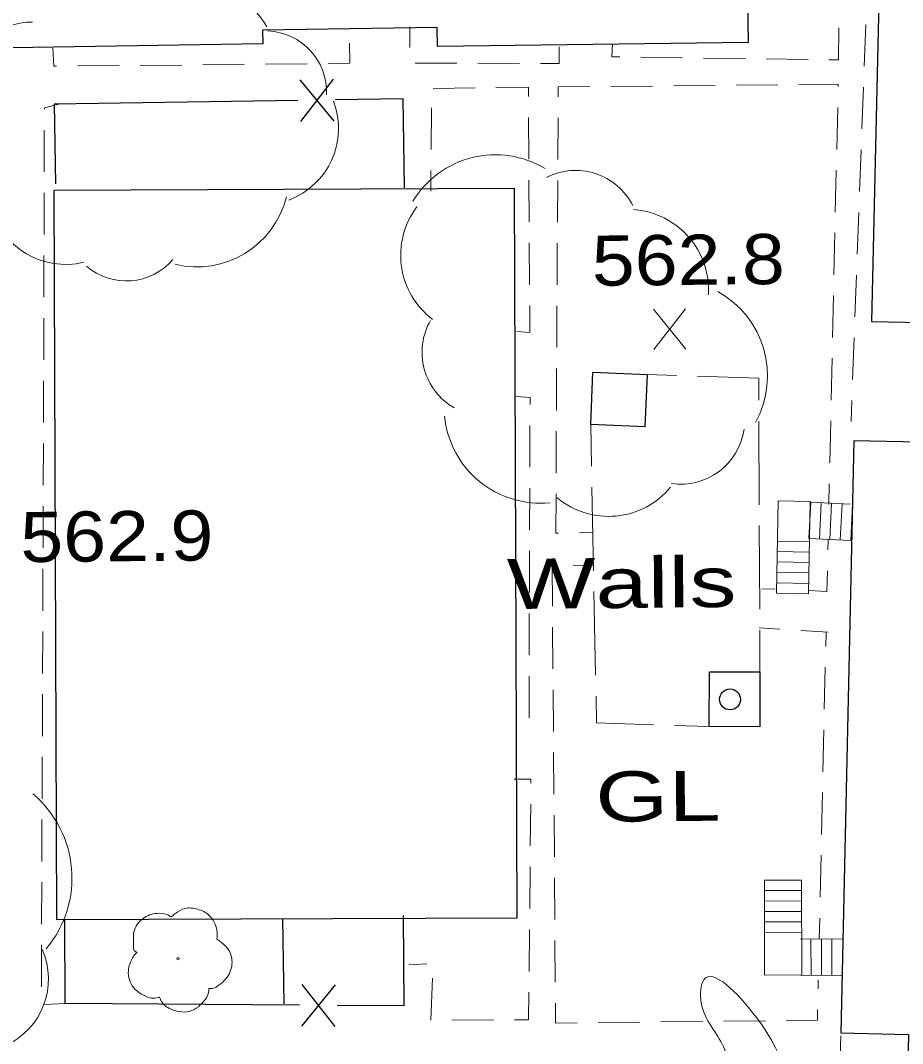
# Model space of a CAD drawing. Extents: x 2361708 to 2370558, y 6977955 to 6991887.
# Drawn here: x 2366067.7 to 2366152.2, y 6986283.8 to 6986381.8 of the extents above; entities that cross this region are included whole.
import ezdxf

# ---------------------------------------------------------------- set-up
doc = ezdxf.new("R2010")
doc.units = 0
doc.header["$LTSCALE"] = 1.9
for name, color, linetype, lineweight in [('11', 7, 'Continuous', 25), ('13', 7, 'Continuous', 13), ('14', 7, 'Continuous', 13), ('16', 7, 'Continuous', 13), ('17', 7, 'Continuous', 25), ('18', 7, 'Continuous', 25), ('20', 7, 'Continuous', 25), ('29', 7, 'Continuous', 13), ('31', 7, 'Continuous', 13), ('35', 7, 'Continuous', 13)]:
    doc.layers.add(name, color=color, linetype=linetype, lineweight=lineweight)

msp = doc.modelspace()

# ---------------------------------------------------------------- linework, layer by layer
at = {"layer": '11'}
for points in [[(2366150.745, 6986421.263), (2366149.195, 6986352.975), (2366154.026, 6986352.871), (2366153.785, 6986341.418), (2366147.493, 6986341.558), (2366146.253, 6986284.864), (2366152.725, 6986284.715), (2366152.472, 6986273.452), (2366147.191, 6986273.562), (2366146.337, 6986234.052), (2366185.017, 6986233.21), (2366185.504, 6986255.566), (2366183.453, 6986255.616), (2366184.027, 6986281.483), (2366189.248, 6986281.373), (2366189.715, 6986302.728), (2366184.954, 6986302.833), (2366185.374, 6986321.718), (2366190.185, 6986321.613), (2366190.649, 6986342.279), (2366186.128, 6986342.376), (2366187.391, 6986398.781), (2366188.821, 6986398.744), (2366189.356, 6986420.3)], [(2366137.4, 6986379.684), (2366107.662, 6986379.311), (2366107.635, 6986381.121), (2366090.917, 6986380.861), (2366090.94, 6986379.542), (2366056.863, 6986378.997), (2366056.831, 6986381.327), (2366016.544, 6986380.754), (2366016.581, 6986377.854), (2365995.733, 6986377.546), (2365995.617, 6986385.604), (2365997.517, 6986385.633), (2365996.969, 6986420.089), (2366039.844, 6986420.767), (2366039.946, 6986414.288), (2366105.78, 6986415.284), (2366105.76, 6986416.304), (2366136.797, 6986416.81)], [(2366115.277, 6986295.889), (2366115.012, 6986365.69), (2366070.942, 6986365.521), (2366071.206, 6986295.72)]]:
    msp.add_lwpolyline(points, close=True, dxfattribs=at)
at = {"layer": '13'}
for p, q in [((2366104.994, 6986381.196), (2366104.994, 6986379.196)), ((2366148.492, 6986377.419), (2366148.644, 6986381.421)), ((2366127.113, 6986378.276), (2366131.114, 6986378.224)), ((2366133.114, 6986378.193), (2366137.115, 6986378.141)), ((2366139.115, 6986378.11), (2366143.116, 6986378.058)), ((2366073.188, 6986377.433), (2366077.189, 6986377.471)), ((2366079.188, 6986377.49), (2366083.188, 6986377.528)), ((2366085.188, 6986377.547), (2366089.188, 6986377.595)), ((2366091.188, 6986377.614), (2366095.187, 6986377.652)), ((2366105.508, 6986377.71), (2366109.508, 6986377.698)), ((2366111.508, 6986377.697), (2366115.508, 6986377.685)), ((2366107.251, 6986375.277), (2366111.25, 6986375.335)), ((2366128.229, 6986375.516), (2366124.229, 6986375.478)), ((2366134.229, 6986375.573), (2366130.229, 6986375.535)), ((2366140.229, 6986375.631), (2366136.229, 6986375.593)), ((2366148.269, 6986371.417), (2366148.421, 6986375.419)), ((2366107.046, 6986369.434), (2366107.078, 6986373.435)), ((2366145.858, 6986369.454), (2366145.95, 6986373.455)), ((2366116.367, 6986372.513), (2366116.396, 6986368.513)), ((2366119.188, 6986372.47), (2366119.166, 6986368.47)), ((2366070.015, 6986367.292), (2366070.027, 6986371.292)), ((2366148.046, 6986365.414), (2366148.199, 6986369.416)), ((2366107.004, 6986365.434), (2366107.025, 6986367.434)), ((2366145.725, 6986363.452), (2366145.817, 6986367.453)), ((2366116.404, 6986366.513), (2366116.433, 6986362.513)), ((2366119.155, 6986366.47), (2366119.133, 6986362.469)), ((2366070.002, 6986361.292), (2366070.014, 6986365.292)), ((2366147.823, 6986359.412), (2366147.976, 6986363.414)), ((2366145.592, 6986357.45), (2366145.684, 6986361.452)), ((2366116.441, 6986360.513), (2366116.47, 6986356.513)), ((2366119.122, 6986360.469), (2366119.101, 6986356.469)), ((2366069.979, 6986355.291), (2366069.991, 6986359.291)), ((2366147.601, 6986353.41), (2366147.752, 6986357.411)), ((2366145.459, 6986351.449), (2366145.551, 6986355.45)), ((2366119.089, 6986354.469), (2366119.067, 6986350.468)), ((2366069.966, 6986349.29), (2366069.978, 6986353.291)), ((2366147.378, 6986347.408), (2366147.529, 6986351.409)), ((2366145.326, 6986345.448), (2366145.418, 6986349.449)), ((2366119.057, 6986348.468), (2366119.035, 6986344.467)), ((2366069.943, 6986343.29), (2366069.955, 6986347.29)), ((2366147.236, 6986343.406), (2366147.307, 6986345.407)), ((2366116.498, 6986343.023), (2366116.486, 6986339.023)), ((2366145.193, 6986339.446), (2366145.285, 6986343.447)), ((2366119.024, 6986342.467), (2366119.012, 6986338.467)), ((2366069.93, 6986337.289), (2366069.942, 6986341.29)), ((2366116.475, 6986337.022), (2366116.463, 6986333.022)), ((2366145.111, 6986335.445), (2366145.152, 6986337.446)), ((2366069.907, 6986331.289), (2366069.919, 6986335.289)), ((2366121.236, 6986332.748), (2366122.536, 6986332.76)), ((2366145.013, 6986331.104), (2366145.034, 6986332.064)), ((2366116.462, 6986331.022), (2366116.45, 6986327.022)), ((2366069.885, 6986325.289), (2366069.897, 6986329.288)), ((2366118.625, 6986329.723), (2366118.653, 6986325.723)), ((2366122.626, 6986329.591), (2366120.625, 6986329.652)), ((2366144.921, 6986327.103), (2366144.962, 6986329.103)), ((2366138.708, 6986327.394), (2366139.938, 6986327.346)), ((2366143.2, 6986327.206), (2366144.911, 6986327.133)), ((2366116.439, 6986325.022), (2366116.428, 6986321.021)), ((2366069.862, 6986319.288), (2366069.874, 6986323.288)), ((2366118.672, 6986323.723), (2366118.7, 6986319.723)), ((2366138.434, 6986323.641), (2366140.425, 6986323.51)), ((2366142.416, 6986323.389), (2366145.038, 6986323.224)), ((2366144.811, 6986321.871), (2366144.838, 6986323.202)), ((2366144.668, 6986315.87), (2366144.76, 6986319.871)), ((2366116.427, 6986319.021), (2366116.415, 6986315.021)), ((2366118.719, 6986317.723), (2366118.747, 6986313.723)), ((2366069.839, 6986313.288), (2366069.851, 6986317.288)), ((2366144.535, 6986309.869), (2366144.627, 6986313.869)), ((2366118.766, 6986311.723), (2366118.794, 6986307.723)), ((2366069.816, 6986307.287), (2366069.828, 6986311.288)), ((2366144.402, 6986303.867), (2366144.494, 6986307.868)), ((2366116.573, 6986306.762), (2366116.531, 6986302.762)), ((2366118.813, 6986305.723), (2366118.841, 6986301.724)), ((2366069.793, 6986301.287), (2366069.805, 6986305.287)), ((2366144.269, 6986297.865), (2366144.361, 6986301.867)), ((2366116.51, 6986300.761), (2366116.479, 6986296.761)), ((2366118.85, 6986299.724), (2366118.878, 6986295.724)), ((2366069.77, 6986295.286), (2366069.782, 6986299.286)), ((2366144.187, 6986293.864), (2366144.228, 6986295.865)), ((2366116.458, 6986294.761), (2366116.426, 6986290.76)), ((2366069.747, 6986289.286), (2366069.759, 6986293.286)), ((2366118.897, 6986293.723), (2366118.925, 6986289.724)), ((2366106.628, 6986291.487), (2366104.909, 6986291.39)), ((2366107.02, 6986286.1), (2366107.162, 6986290.102)), ((2366144.073, 6986289.093), (2366144.095, 6986289.953)), ((2366072.033, 6986287.688), (2366070.033, 6986287.588)), ((2366113.02, 6986286.107), (2366109.02, 6986286.099)), ((2366135.032, 6986285.977), (2366139.032, 6986286.015)), ((2366123.033, 6986285.842), (2366127.032, 6986285.891)), ((2366129.032, 6986285.91), (2366133.032, 6986285.958)), ((2366146.114, 6986280.582), (2366146.246, 6986284.583))]:
    msp.add_line(p, q, dxfattribs=at)
for points in [[(2366145.116, 6986378.027), (2366146.036, 6986378.016), (2366146.057, 6986381.096)], [(2366070.842, 6986379.15), (2366070.929, 6986377.411), (2366071.189, 6986377.414)], [(2366097.187, 6986377.671), (2366099.267, 6986377.701), (2366099.239, 6986379.621)], [(2366117.508, 6986377.674), (2366119.289, 6986377.671), (2366119.293, 6986379.271)], [(2366124.391, 6986379.54), (2366124.333, 6986378.32), (2366125.112, 6986378.307)], [(2366113.25, 6986375.364), (2366116.35, 6986375.413), (2366116.358, 6986374.513)], [(2366122.229, 6986375.459), (2366119.2, 6986375.44), (2366119.199, 6986374.47)], [(2366145.991, 6986375.455), (2366145.998, 6986375.686), (2366142.229, 6986375.65)], [(2366070.038, 6986373.292), (2366070.036, 6986373.432), (2366071.403, 6986373.785)], [(2366116.489, 6986354.514), (2366116.503, 6986351.924), (2366115.252, 6986352.021)], [(2366115.182, 6986345.781), (2366116.513, 6986345.694), (2366116.509, 6986345.024)], [(2366119.001, 6986336.467), (2366118.986, 6986332.716), (2366119.236, 6986332.719)], [(2366115.001, 6986309.157), (2366116.6, 6986309.163), (2366116.594, 6986308.762)], [(2366116.405, 6986288.76), (2366116.379, 6986286.119), (2366115.02, 6986286.116)], [(2366118.934, 6986287.724), (2366118.953, 6986285.804), (2366121.033, 6986285.823)], [(2366141.032, 6986286.034), (2366144.011, 6986286.072), (2366144.032, 6986287.093)]]:
    msp.add_lwpolyline(points, dxfattribs=at)
at = {"layer": '14'}
for p, q in [((2366130.523, 6986347.797), (2366127.712, 6986347.89)), ((2366122.318, 6986343.108), (2366122.396, 6986339.109)), ((2366138.441, 6986335.432), (2366138.415, 6986343.431)), ((2366122.435, 6986337.109), (2366122.591, 6986329.11)), ((2366138.487, 6986325.432), (2366138.451, 6986333.432)), ((2366122.63, 6986327.111), (2366122.786, 6986319.112)), ((2366138.514, 6986319.432), (2366138.496, 6986323.432)), ((2366130.322, 6986314.303), (2366133.664, 6986314.185))]:
    msp.add_line(p, q, dxfattribs=at)
for points in [[(2366138.406, 6986345.432), (2366138.396, 6986347.552), (2366132.524, 6986347.736)], [(2366122.825, 6986317.112), (2366122.879, 6986314.562), (2366128.321, 6986314.374)]]:
    msp.add_lwpolyline(points, dxfattribs=at)
at = {"layer": '16'}
for p, q in [((2366140.092, 6986326.957), (2366140.258, 6986335.789)), ((2366140.258, 6986335.789), (2366143.319, 6986335.728)), ((2366143.153, 6986326.896), (2366143.319, 6986335.728)), ((2366143.202, 6986332.197), (2366143.37, 6986335.668)), ((2366143.37, 6986335.668), (2366147.151, 6986335.495)), ((2366144.203, 6986332.146), (2366144.37, 6986335.618)), ((2366145.203, 6986332.096), (2366145.371, 6986335.568)), ((2366146.204, 6986332.056), (2366146.371, 6986335.527)), ((2366147.194, 6986332.005), (2366147.361, 6986335.476)), ((2366143.202, 6986332.197), (2366147.174, 6986332.005)), ((2366140.194, 6986331.958), (2366143.255, 6986331.897)), ((2366140.174, 6986330.958), (2366143.235, 6986330.897)), ((2366140.153, 6986329.957), (2366143.214, 6986329.897)), ((2366140.133, 6986328.957), (2366143.194, 6986328.896)), ((2366140.113, 6986327.957), (2366143.173, 6986327.896)), ((2366140.092, 6986326.957), (2366143.153, 6986326.896)), ((2366138.934, 6986299.484), (2366142.504, 6986299.499)), ((2366138.934, 6986299.484), (2366138.96, 6986290.404)), ((2366142.504, 6986299.499), (2366142.53, 6986290.418)), ((2366138.933, 6986298.484), (2366142.503, 6986298.499)), ((2366138.943, 6986297.484), (2366142.513, 6986297.499)), ((2366138.942, 6986296.484), (2366142.512, 6986296.499)), ((2366138.952, 6986295.485), (2366142.522, 6986295.499)), ((2366138.951, 6986294.485), (2366142.521, 6986294.499)), ((2366142.388, 6986293.837), (2366146.477, 6986293.876)), ((2366143.397, 6986293.857), (2366143.411, 6986290.377)), ((2366144.387, 6986293.866), (2366144.401, 6986290.356)), ((2366145.388, 6986293.846), (2366145.401, 6986290.366)), ((2366138.96, 6986290.404), (2366142.53, 6986290.418)), ((2366142.411, 6986290.357), (2366146.411, 6986290.385))]:
    msp.add_line(p, q, dxfattribs=at)
at = {"layer": '17'}
for p, q in [((2366094.472, 6986376.115), (2366097.73, 6986372.166)), ((2366097.672, 6986376.166), (2366094.53, 6986372.115)), ((2366092.984, 6986287.637), (2366092.866, 6986295.806)), ((2366097.867, 6986289.483), (2366094.644, 6986285.502)), ((2366094.666, 6986289.503), (2366097.845, 6986285.483))]:
    msp.add_line(p, q, dxfattribs=at)
for points in [[(2366094.301, 6986374.144), (2366070.983, 6986373.781), (2366071.106, 6986366.142)], [(2366104.491, 6986365.76), (2366104.359, 6986374.3), (2366097.901, 6986374.198)], [(2366104.354, 6986296.096), (2366104.426, 6986287.465), (2366098.056, 6986287.505)], [(2366094.455, 6986287.531), (2366072.033, 6986287.688), (2366071.986, 6986295.717)]]:
    msp.add_lwpolyline(points, dxfattribs=at)
at = {"layer": '18'}
for points in [[(2366127.712, 6986347.89), (2366127.49, 6986342.888), (2366122.318, 6986343.108), (2366122.53, 6986348.111)], [(2366133.664, 6986314.185), (2366133.673, 6986319.445), (2366138.514, 6986319.432), (2366138.504, 6986314.171)]]:
    msp.add_lwpolyline(points, close=True, dxfattribs=at)
at = {"layer": '20'}
msp.add_circle((2366135.649, 6986316.794), 1, dxfattribs=at)
at = {"layer": '29'}
msp.add_circle((2366082.822, 6986291.97), 0.1, dxfattribs=at)
for centre, radius, start, end in [((2366083.759, 6986376.675), 8.818, 30.81976, 120.81976), ((2366068.808, 6986375.761), 5.875, 89.11329, 179.11329), ((2366091.169, 6986374.917), 5.875, 357.59183, 87.59183), ((2366090.832, 6986371.475), 7.352, 290.65615, 20.65615), ((2366113.193, 6986359.719), 9.219, 58.90512, 148.90512), ((2366120.867, 6986361.291), 6.142, 27.06685, 117.06685), ((2366084.629, 6986367.016), 8.818, 256.26579, 346.26579), ((2366072.055, 6986365.786), 7.352, 193.80787, 283.80787), ((2366111.816, 6986359.309), 7.686, 143.00354, 233.00354), ((2366125.907, 6986356.014), 7.686, 356.31121, 86.31121), ((2366077.875, 6986362.731), 5.875, 229.44849, 319.44849), ((2366130.016, 6986347.777), 9.219, 330.94903, 60.94903), ((2366112.314, 6986350.025), 6.142, 150.13114, 240.13114), ((2366117.504, 6986344.801), 9.219, 185.56213, 275.56213), ((2366130.918, 6986343.545), 6.142, 261.80578, 351.80578), ((2366124.017, 6986342), 7.686, 230.42007, 320.42007), ((2366062.157, 6986299.696), 10.517, 319.95625, 49.95625), ((2366063.417, 6986290.031), 7.007, 294.05872, 24.05872)]:
    msp.add_arc(centre, radius, start, end, dxfattribs=at)
for points in [[(2366078.857, 6986292.542), (2366078.877, 6986292.553), (2366078.796, 6986292.622), (2366078.56, 6986293.25), (2366078.598, 6986294.53), (2366079.485, 6986295.829), (2366080.791, 6986296.311), (2366081.913, 6986296.122), (2366082.144, 6986295.994), (2366082.214, 6986295.995), (2366082.264, 6986296.035), (2366082.61, 6986296.329), (2366083.477, 6986296.777), (2366084.688, 6986296.708), (2366085.803, 6986296.119), (2366086.536, 6986294.696), (2366086.545, 6986293.836)], [(2366086.535, 6986293.855), (2366087.675, 6986292.796), (2366087.96, 6986291.209), (2366087.253, 6986289.882), (2366086.598, 6986289.336), (2366085.93, 6986289.12), (2366085.78, 6986289.108), (2366085.761, 6986288.998), (2366085.44, 6986288.095), (2366083.901, 6986286.93), (2366082.007, 6986287.212), (2366081.109, 6986288.154), (2366081.037, 6986288.283), (2366080.918, 6986288.262), (2366079.707, 6986288.38), (2366078.437, 6986289.378), (2366078.091, 6986291.015), (2366078.462, 6986292.039), (2366078.787, 6986292.481), (2366078.857, 6986292.532)]]:
    msp.add_spline(points, degree=3, dxfattribs=at)
at = {"layer": '31'}
for p, q in [((2366131.429, 6986350.316), (2366128.313, 6986354.166)), ((2366128.35, 6986350.286), (2366131.392, 6986354.196))]:
    msp.add_line(p, q, dxfattribs=at)
at = {"layer": '35'}
msp.add_spline([(2366128.303, 6986231.16), (2366131.449, 6986234.77), (2366135.256, 6986242.507), (2366136.846, 6986253.023), (2366136.187, 6986266.537), (2366135.566, 6986278.202), (2366135.025, 6986283.537), (2366132.895, 6986287.747), (2366133.144, 6986289.939), (2366138.067, 6986286.485), (2366141.714, 6986275.29), (2366141.445, 6986262.597), (2366141.144, 6986250.033), (2366141.754, 6986237.428), (2366143.414, 6986234.374), (2366147.558, 6986232.853), (2366150.328, 6986233.94)], degree=3, dxfattribs=at)

# ---------------------------------------------------------------- texts
at = {"layer": '18', "width": 1.4}
msp.add_text('Walls', height=4.8, rotation=0.545, dxfattribs=at).set_placement((2366114.315, 6986325.442))
at = {"layer": '20', "width": 1.4}
msp.add_text('  GL', height=4.8, rotation=0.545, dxfattribs=at).set_placement((2366117.79, 6986305.024))
at = {"layer": '31', "width": 1.15}
for s, p in [('562.8', (2366122.441, 6986356.39)), ('562.9', (2366067.75, 6986329.928))]:
    msp.add_text(s, height=4.8, rotation=0.545, dxfattribs=at).set_placement(p)

doc.saveas('drawing.dxf')
